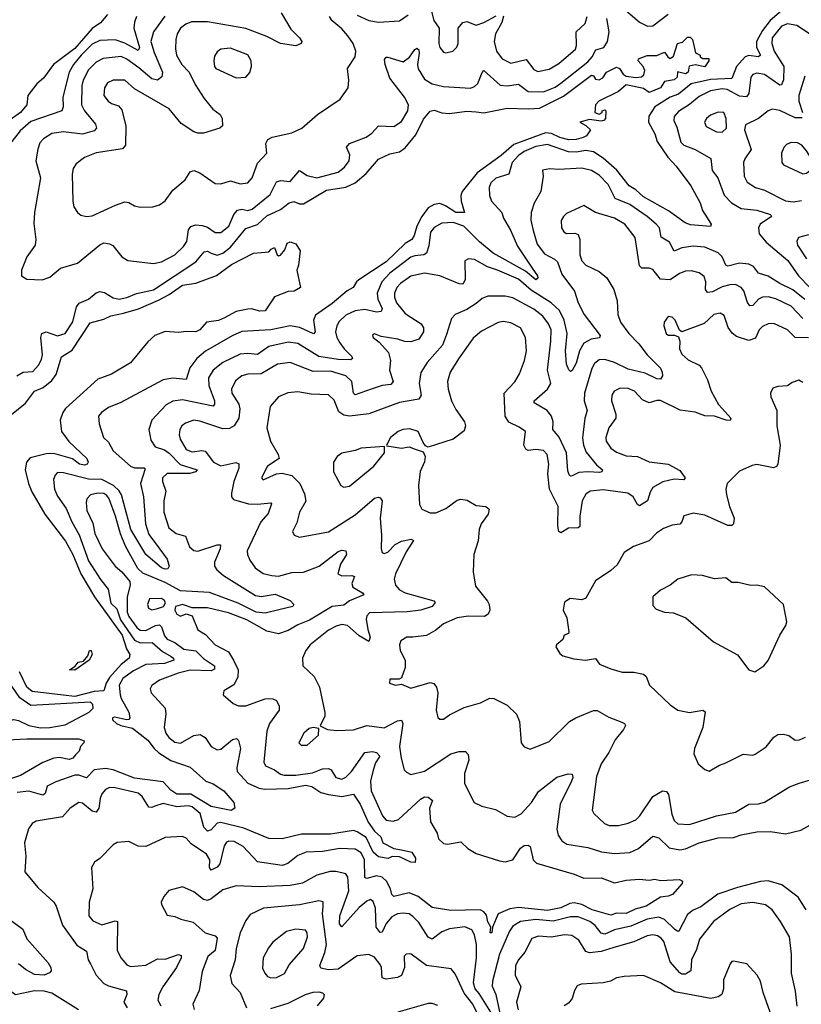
# Model space of a CAD drawing. Extents: x 1678431 to 1860718, y 384618 to 522882.
# Tile 326 of 473: x 1762247 to 1766317, y 506864 to 511989. Entities that reach past the tile are written whole.
import ezdxf

# ---------------------------------------------------------------- set-up
doc = ezdxf.new("R2010")
doc.units = 0

msp = doc.modelspace()

# ---------------------------------------------------------------- linework, layer by layer
at = {"layer": '0CON10XD'}
for points in [[(1765314.9, 512114.9), (1765475, 511976.4), (1765516.7, 511955), (1765545, 511956.5), (1765625, 512017.5)], [(1762705, 512016.1), (1762667.6, 511972.4), (1762625, 511942.8), (1762535, 511839.4), (1762424.2, 511755.8), (1762370.6, 511685), (1762337.1, 511655), (1762290, 511595), (1762284.5, 511545), (1762252.2, 511505), (1762185, 511459.1)], [(1763609.2, 512025), (1763660.1, 511940.1), (1763704.2, 511895), (1763715.8, 511875), (1763713.3, 511865), (1763685, 511853.1), (1763605, 511864.6), (1763535, 511900.8), (1763425, 511943.2), (1763225, 511977.4), (1763142.8, 511977.2), (1763112.2, 511965), (1763085, 511944.5), (1763068.2, 511915), (1763061.3, 511885), (1763057.9, 511837.9), (1763063.1, 511805), (1763091.5, 511755), (1763129.6, 511715), (1763161, 511651), (1763208.5, 511578.5), (1763253.5, 511523.5), (1763291.4, 511495), (1763301.9, 511475), (1763302.7, 511437.3), (1763290, 511425), (1763205, 511398.5), (1763175, 511397.8), (1763155, 511405.6), (1763089.1, 511449.1), (1763025.5, 511525), (1762845, 511629.1), (1762795, 511674.6), (1762735, 511674.5), (1762705, 511660.6), (1762688.2, 511635), (1762686.4, 511595), (1762708.1, 511565), (1762725, 511552.9), (1762761.2, 511541.2), (1762779.4, 511519.4), (1762800.4, 511435), (1762798.9, 511335), (1762782.7, 511317.3), (1762645, 511295.4), (1762585, 511271.2), (1762540.9, 511239.1), (1762526.7, 511215), (1762521.2, 511185), (1762523.8, 511043.8), (1762528.9, 511015), (1762548.6, 510985), (1762565, 510971.9), (1762594.6, 510964.6), (1762625, 510968.8), (1762746.8, 511023.2), (1762795, 511040), (1762815, 511038.1), (1762845, 511020), (1762875, 511013.5), (1762940, 511015), (1762975, 511024.4), (1763005, 511045.7), (1763045, 511100.8), (1763108.8, 511155), (1763135, 511196.7), (1763155, 511203.3), (1763185, 511191.2), (1763265.8, 511135.8), (1763294.1, 511134.1), (1763345, 511150.4), (1763395, 511134.6), (1763435, 511140), (1763458.5, 511165), (1763485, 511242), (1763534, 511295), (1763529.2, 511345), (1763540, 511365), (1763562, 511378), (1763665, 511400), (1763715.9, 511424.1), (1763798.6, 511495), (1763916, 511575), (1763958, 511635), (1763960.8, 511675), (1763954.4, 511735), (1763994.4, 511795), (1763998.2, 511825), (1763984.1, 511865), (1763956.8, 511905), (1763925, 511941.2), (1763873.5, 511985), (1763861.4, 512005)], [(1766215, 512034.8), (1766156.1, 511985), (1766115, 511932.4), (1766084.2, 511875), (1766084.9, 511844.9), (1766105.1, 511805.1), (1766095.2, 511794.8), (1766045, 511803.2), (1766024.8, 511795), (1765979.5, 511745), (1765955, 511683.6), (1765845, 511677.9), (1765744.1, 511655.9), (1765678.2, 511601.8), (1765635, 511586.2), (1765555.3, 511535), (1765523.6, 511486.4), (1765521.6, 511455), (1765555.2, 511395.2), (1765566.5, 511355), (1765622.9, 511272.9), (1765666.6, 511226.6), (1765742.9, 511125), (1765790.8, 511035), (1765802.9, 510995), (1765848.8, 510925), (1765845, 510912), (1765740.5, 510920.5), (1765712, 510932), (1765625.7, 510994.3), (1765495, 511066.2), (1765455, 511103.5), (1765421.1, 511125), (1765356.3, 511205), (1765285, 511267.5), (1765235, 511301.8), (1765195, 511308.7), (1765145, 511299.7), (1765105, 511300.6), (1764995, 511338.9), (1764935, 511329.2), (1764875, 511302.2), (1764845, 511281.6), (1764812, 511245), (1764795.2, 511184.8), (1764726.8, 511163.2), (1764700.5, 511139.5), (1764692.8, 511115), (1764694.1, 511074.1), (1764704.6, 511045), (1764758, 510985), (1764767.5, 510955), (1764803.9, 510893.9), (1764839.5, 510809.5), (1764916.8, 510695), (1764942.9, 510655), (1764945, 510643.3), (1764935, 510635.6), (1764880.6, 510680.6), (1764713.5, 510773.5), (1764641.9, 510831.9), (1764559.7, 510915), (1764505, 510934), (1764445, 510929.2), (1764405, 510907.3), (1764386.5, 510883.5), (1764377.8, 510812.2), (1764366.5, 510773.5), (1764352, 510765), (1764305, 510760.6), (1764285, 510752.6), (1764175, 510670.2), (1764132.9, 510625), (1764108.3, 510565), (1764113, 510535), (1764134.7, 510485), (1764129.3, 510470.7), (1764105, 510466.4), (1764045, 510479.8), (1763995, 510473.7), (1763945, 510451.3), (1763911.4, 510418.6), (1763898.2, 510395), (1763891.8, 510365), (1763899.1, 510335), (1763915, 510307.3), (1763936.6, 510275), (1763977.1, 510235), (1763980, 510225), (1763971.3, 510218.7), (1763905, 510220.9), (1763805, 510236.3), (1763695, 510303.2), (1763645, 510311.2), (1763545, 510288.2), (1763485, 510245.9), (1763435, 510251.4), (1763395, 510247.1), (1763305, 510204.7), (1763254.6, 510165), (1763231.4, 510125), (1763232.4, 510085), (1763261.6, 510005), (1763262.2, 509987.8), (1763255, 509977.8), (1763095, 510010), (1763045, 510002.9), (1763010, 509985), (1762935.5, 509905), (1762920, 509855), (1762929.5, 509799.5), (1762952.5, 509765), (1763000.9, 509749.1), (1763025, 509732.5), (1763083.2, 509673.2), (1763172, 509645), (1763162.5, 509635), (1763133.8, 509626.2), (1763015, 509626.3), (1762991.2, 509605), (1762990.4, 509585), (1763008.2, 509535), (1762998.2, 509485), (1762998.7, 509425), (1763024.7, 509344.7), (1763062.5, 509315), (1763110, 509300), (1763132.2, 509245), (1763155, 509226.7), (1763175, 509222.7), (1763275, 509256.2), (1763292.5, 509255), (1763290.5, 509235), (1763262, 509165), (1763262.3, 509145), (1763273.8, 509125), (1763309.1, 509095), (1763475, 508992), (1763505, 508985.7), (1763578.1, 508998.1), (1763656.2, 508965), (1763674.2, 508945), (1763669.2, 508935), (1763597.2, 508917.2), (1763525, 508900.2), (1763479.4, 508905), (1763385, 508951), (1763235, 509007.3), (1763085, 509016.2), (1763005, 509059), (1762888, 509108), (1762861.9, 509131.9), (1762798.1, 509248.1), (1762771.9, 509311.9), (1762746.5, 509405), (1762713.3, 509495), (1762701.8, 509511.8), (1762685, 509521.8), (1762655, 509525.2), (1762615.7, 509515), (1762596.9, 509495), (1762593.1, 509475), (1762596.9, 509435), (1762628.7, 509368.7), (1762639, 509315), (1762677.5, 509235), (1762745, 509144.5), (1762780, 509115), (1762821.5, 509065), (1762822.3, 509045), (1762806.9, 508985), (1762806.4, 508905), (1762815, 508882.1), (1762857.8, 508825), (1762875, 508811.9), (1762905, 508809.7), (1762955, 508835.2), (1762975, 508838.8), (1762985, 508828.8), (1763001.8, 508781.8), (1763015, 508764.2), (1763055, 508747.2), (1763102.4, 508712.4), (1763165, 508703), (1763204.6, 508664.6), (1763261.8, 508625), (1763261.2, 508608.8), (1763245, 508600), (1763135, 508603.1), (1763072.7, 508587.3), (1762975, 508551.1), (1762935, 508523.3), (1762926.2, 508505), (1762932, 508485), (1763004.6, 508404.6), (1763008.4, 508375), (1762999.1, 508305), (1763008.4, 508275), (1763023.2, 508253.2), (1763055, 508228.2), (1763085, 508222.7), (1763155, 508263.8), (1763187.6, 508267.6), (1763213.4, 508253.4), (1763245, 508205.7), (1763275, 508188.9), (1763295, 508192.5), (1763355, 508242.2), (1763377.2, 508247.2), (1763386.5, 508236.5), (1763397.3, 508195), (1763377.5, 508095), (1763380, 508075), (1763435.3, 508015.3), (1763495, 507988.2), (1763523.7, 507983.7), (1763645, 507987.1), (1763735, 508003.6), (1763767.9, 507997.9), (1763815, 507967.1), (1763855, 507955.4), (1763925, 507946.1), (1763985, 507957.8), (1764019.8, 507905), (1764062.2, 507812.2), (1764095.7, 507765.7), (1764127.5, 507735), (1764138.8, 507705), (1764195, 507674), (1764235, 507668.1)], [(1764005, 512012.9), (1764065, 511985.4), (1764115, 511975.4), (1764225, 511983.8), (1764270.8, 512015)], [(1764388.6, 512045), (1764403.2, 511985), (1764431.2, 511945), (1764429.1, 511865), (1764435, 511843.8), (1764455, 511819.2), (1764465.9, 511815.9), (1764502.5, 511825), (1764524.4, 511845.6), (1764530.6, 511865), (1764530, 511945), (1764555, 511974.5), (1764575, 511979.5), (1764625, 511960.8), (1764665, 511973.6), (1764728.7, 512008.7)], [(1762856.1, 512005), (1762844.4, 511975.6), (1762841.9, 511945), (1762871.5, 511845), (1762865, 511827.8), (1762795, 511867.4), (1762745, 511883.5), (1762665, 511881.4), (1762625, 511862.2), (1762567.2, 511805), (1762527.6, 511755), (1762504.8, 511715.2), (1762472.8, 511585), (1762473.2, 511535), (1762466.5, 511515), (1762305, 511458.4), (1762249.2, 511410.8), (1762195, 511339.4)], [(1763003.3, 512006.7), (1762943.6, 511926.4), (1762930.2, 511875), (1762947.4, 511817.4), (1762990.2, 511715), (1762988.3, 511691.7), (1762965, 511674.8), (1762935, 511680.4), (1762868, 511738), (1762805, 511783.2), (1762775, 511797.7), (1762682.2, 511787.8), (1762645, 511767.2), (1762605, 511727.7), (1762578.4, 511675), (1762570.2, 511645), (1762569.2, 511545), (1762584.2, 511514.2), (1762641.5, 511445), (1762647.9, 511425), (1762635, 511410.4), (1762575, 511393.8), (1762475, 511405.3), (1762415, 511396.6), (1762371.7, 511368.3), (1762352.6, 511347.4), (1762341.2, 511315), (1762332.3, 511255), (1762356.2, 511165), (1762324.4, 510985), (1762321.8, 510928.2), (1762330.6, 510845), (1762327.5, 510815), (1762284.6, 510755.4), (1762256, 510685), (1762256.4, 510656.4), (1762285, 510638.8), (1762365, 510634), (1762405, 510648), (1762460, 510695), (1762548.7, 510721.3), (1762665, 510816.9), (1762685, 510826.9), (1762715, 510822.9), (1762733.1, 510813.1), (1762779.2, 510755), (1762810, 510735), (1762945, 510720), (1762985, 510728.5), (1763055, 510765.4), (1763100.8, 510809.1), (1763118.2, 510835), (1763126.9, 510895), (1763138.3, 510911.7), (1763165, 510920.3), (1763198, 510918), (1763225, 510908.2), (1763265, 510881.8), (1763295, 510880.9), (1763336.1, 510915), (1763362.6, 510975), (1763382.2, 510997.8), (1763405, 511002.1), (1763435, 510995.9), (1763457.6, 511002.4), (1763551, 511079), (1763585, 511144.6), (1763605, 511151.3), (1763655, 511146.9), (1763705, 511203.6), (1763745, 511177.5), (1763795, 511165.4), (1763905.5, 511195), (1763939.3, 511220.7), (1763962.3, 511255), (1763966.2, 511285), (1763950, 511325), (1763964.2, 511345), (1764052.4, 511377.6), (1764081.4, 511398.6), (1764115, 511435.6), (1764195, 511432.9), (1764235, 511458.5), (1764269.1, 511515), (1764272.5, 511545), (1764251.8, 511585), (1764175.3, 511685), (1764150.4, 511755), (1764147.5, 511782.5), (1764155, 511793.3), (1764165, 511794), (1764245, 511769.6), (1764276.6, 511793.4), (1764305, 511834.4), (1764315, 511840), (1764325, 511832), (1764328.1, 511815), (1764319.3, 511755), (1764323.2, 511733.2), (1764355, 511679.3), (1764395, 511654.8), (1764455, 511640.9), (1764595, 511633.1), (1764615, 511640.9), (1764632.7, 511657.3), (1764655, 511714), (1764665, 511724.2), (1764748.8, 511648.8), (1764785, 511643.9), (1764845, 511652.5), (1764895, 511615.8), (1764975, 511613.1), (1765035, 511638.5), (1765065, 511658.6), (1765205, 511769), (1765228, 511795), (1765248.1, 511831.9), (1765288.5, 511845), (1765308.9, 511875), (1765317, 511925), (1765305.6, 511995)], [(1764767.5, 512007.5), (1764757.4, 511975), (1764725.2, 511915), (1764717.5, 511875), (1764731.1, 511825), (1764759.4, 511785), (1764805, 511763.2), (1764885, 511781.8), (1764925, 511730), (1764945, 511719.6), (1765005, 511730.7), (1765055, 511760.9), (1765141.5, 511835), (1765146.6, 511855), (1765145.4, 511925), (1765191.2, 511968.8), (1765203.1, 512005)], [(1766375, 511904.7), (1766295, 511959.5), (1766245, 511968.1), (1766214.7, 511955), (1766166.4, 511895), (1766163.8, 511865), (1766175.8, 511825), (1766226.5, 511745), (1766224.3, 511675.7), (1766215, 511650), (1766205, 511648.5), (1766125, 511703.8), (1766085, 511711.2), (1766065, 511703.1), (1766055, 511690), (1766044.3, 511605), (1766032, 511588), (1765995, 511590.4), (1765931.8, 511625), (1765905, 511629.6), (1765845, 511618.6), (1765785, 511589.5), (1765735, 511546.8), (1765678.8, 511511.2), (1765656.2, 511485), (1765653.8, 511465), (1765669.7, 511429.7), (1765690.8, 511350.9), (1765705.7, 511335), (1765765, 511312.6), (1765847.1, 511267.1), (1765853.6, 511203.6), (1765882, 511165), (1765915, 511075.6), (1765953.6, 511035), (1766005, 511005.9), (1766085, 510998.2), (1766156.7, 510975), (1766161.4, 510965), (1766102.9, 510925), (1766094.2, 510905), (1766098.6, 510875), (1766135, 510831.4), (1766247.8, 510735), (1766303.6, 510655), (1766361.5, 510595)], [(1762233.2, 510135), (1762265, 510154.7), (1762315, 510158.2), (1762345, 510191.1), (1762360.4, 510219.6), (1762366.5, 510245), (1762357.1, 510335), (1762362.3, 510355), (1762385, 510364.6), (1762445, 510342.5), (1762485, 510354.7), (1762523.8, 510416.2), (1762542.4, 510495), (1762556.3, 510513.7), (1762605, 510534.7), (1762645, 510567.1), (1762665, 510574.5), (1762689.5, 510569.5), (1762735, 510540.3), (1762765, 510534.3), (1762805, 510542.9), (1762855, 510564.2), (1762945, 510583.5), (1763165, 510728.2), (1763208.7, 510781.3), (1763225, 510783.5), (1763244.5, 510774.5), (1763275, 510762.5), (1763305, 510772.9), (1763345, 510805.7), (1763425, 510902.4), (1763485, 510922.1), (1763535, 510968.7), (1763605, 511001.3), (1763650.6, 511035), (1763675, 511041.8), (1763705, 511030.3), (1763725, 511030), (1763845, 511102.1), (1763945, 511117.1), (1763995, 511140.5), (1764051.9, 511188.1), (1764115, 511262.5), (1764175, 511291.3), (1764225, 511301.6), (1764255, 511321.2), (1764311, 511389), (1764349.5, 511470.5), (1764385, 511512.9), (1764405, 511517.3), (1764445, 511504), (1764485, 511500.3), (1764575, 511512), (1764625, 511508.9), (1764665, 511503.5), (1764785, 511528.6), (1764895, 511524.2), (1764955, 511528.9), (1765079.7, 511590.3), (1765225, 511700.8), (1765235, 511697.5), (1765245, 511679.2), (1765265, 511675.7), (1765284.4, 511685.6), (1765303.8, 511715), (1765355, 511742.7), (1765371.1, 511735), (1765389.5, 511705), (1765405, 511694.6), (1765455, 511688.4), (1765485, 511692.1), (1765497.8, 511702.2), (1765502.5, 511725), (1765494, 511745), (1765467.5, 511775), (1765470, 511785), (1765515, 511803.3), (1765565, 511803.3), (1765605, 511820), (1765622.5, 511795), (1765635, 511787.5), (1765651.7, 511798.3), (1765673.3, 511865), (1765698.3, 511871.7), (1765725, 511898.8), (1765738.8, 511898.8), (1765750, 511885), (1765767, 511817), (1765790, 511805), (1765790, 511795), (1765805, 511787.5), (1765836.1, 511786.1), (1765836.2, 511775), (1765815, 511744.3), (1765765, 511753.3), (1765733.3, 511746.7), (1765728, 511715), (1765715, 511707.5), (1765672.5, 511717.5), (1765670.2, 511689.8)], [(1763375, 511685.6), (1763425, 511690), (1763446.4, 511713.6), (1763454.4, 511745), (1763451.9, 511775), (1763436, 511806), (1763345, 511840.5), (1763294.5, 511835.5), (1763275, 511822.5), (1763261.1, 511798.9), (1763257.7, 511775), (1763261.1, 511745), (1763269.2, 511735), (1763375, 511685.6)], [(1765670.2, 511689.8), (1765655, 511675.6), (1765605, 511667.1), (1765584, 511635), (1765525, 511610), (1765495, 511630), (1765405, 511649.1), (1765365, 511615.4), (1765263.8, 511565), (1765246.2, 511545), (1765242.5, 511505), (1765265, 511497.5), (1765280, 511505), (1765280, 511515), (1765295, 511520), (1765300, 511515), (1765298, 511475), (1765290, 511465), (1765275, 511460.6), (1765215, 511470), (1765164.1, 511455.9), (1765195, 511438.8), (1765220, 511415), (1765198.6, 511385), (1765182, 511375), (1765144.7, 511364.7), (1765107.1, 511362.9), (1765060.6, 511375), (1765016.1, 511396.1), (1764985, 511399.4), (1764820.3, 511339.7), (1764755, 511282.8), (1764628.8, 511191.2), (1764552.1, 511095), (1764543.7, 511073.7), (1764545.4, 511045), (1764563.8, 510985), (1764518.1, 510985), (1764465, 511020.3), (1764435, 511032.2), (1764405, 511027.5), (1764375, 511008.8), (1764340.6, 510965), (1764315.5, 510915), (1764302.2, 510865), (1764288.7, 510845), (1764255, 510823.3), (1764155, 510727.8), (1764013.5, 510635), (1764000.9, 510625), (1763984, 510595), (1763952.1, 510577.9), (1763875, 510511.2), (1763788.4, 510451.6), (1763778.1, 510425), (1763785.4, 510365), (1763777.1, 510352.9), (1763706, 510386), (1763655, 510396.2), (1763554.8, 510374.8), (1763405, 510366.7), (1763353.6, 510343.6), (1763215, 510262.8), (1763170.3, 510225), (1763133.1, 510176.9), (1763115, 510116), (1763045, 510123.2), (1762995, 510114.5), (1762773.8, 509996.2), (1762710.3, 509969.7), (1762673.8, 509945), (1762658, 509925), (1762660.8, 509885), (1762684.4, 509815), (1762709.2, 509789.2), (1762735, 509744.5), (1762825, 509664.7), (1762845, 509656.8), (1762895, 509655.7), (1762900.7, 509650.7), (1762875.8, 509575), (1762892.5, 509505), (1762901.7, 509365), (1762919.5, 509309.5), (1762958.7, 509258.7), (1763015, 509180.8), (1763025.6, 509145), (1763019.4, 509130.6), (1763005, 509128.1), (1762985, 509135.6), (1762905, 509205.4), (1762825.5, 509335), (1762776.7, 509515), (1762765, 509536), (1762735.6, 509565), (1762675.6, 509595), (1762605, 509597.3), (1762475, 509629.4), (1762445, 509631.4), (1762431.5, 509618.5), (1762422.7, 509595), (1762428.2, 509545), (1762445, 509509.4), (1762490, 509445), (1762519.2, 509375), (1762556.9, 509306.9), (1762605, 509172.1), (1762668.4, 509075), (1762708.8, 509025), (1762722.1, 508952.1), (1762752.4, 508922.4), (1762772.6, 508865), (1762845, 508759.4), (1762875, 508745.8), (1762936.4, 508746.4), (1762990.5, 508700.5), (1763036.2, 508675), (1763048.5, 508665), (1763050.5, 508655), (1763001.5, 508638.5), (1762905, 508633.1), (1762840.8, 508599.2), (1762785, 508560.4), (1762765.3, 508525), (1762770, 508475), (1762775.7, 508455), (1762815.9, 508385), (1762820.6, 508355), (1762815, 508346), (1762805, 508344), (1762741.7, 508358.3), (1762730, 508355), (1762731.2, 508345), (1762752, 508325), (1762773.3, 508315), (1762835, 508301.4), (1762915, 508238.5), (1762947.2, 508195), (1762972.5, 508172.5), (1763035, 508132.7), (1763085, 508114.7), (1763135, 508098.5), (1763216.2, 508025), (1763255, 508011.5), (1763310, 507975), (1763362.5, 507915), (1763367.5, 507885), (1763348.3, 507871.7), (1763245, 507893.3), (1763137.9, 507957.9), (1763065, 507957.5), (1763035, 507977.9), (1762995, 508021.4), (1762845, 508041.4), (1762735, 508084.5), (1762695, 508091), (1762635.5, 508084.5), (1762595, 508043.1), (1762555, 508056.4), (1762535, 508056.1), (1762435, 508021.1), (1762391.3, 507998.7), (1762379.5, 507960.5), (1762368.4, 507951.6), (1762295, 507973.6), (1762233.8, 507966.2)], [(1766336.4, 511695), (1766304.7, 511595), (1766304.8, 511565), (1766323.3, 511505)], [(1765905, 511403.6), (1765927.5, 511425), (1765926, 511475), (1765913.8, 511505), (1765885, 511507.9), (1765845, 511492.5), (1765822.9, 511475), (1765813.5, 511455), (1765822.2, 511432.2), (1765875, 511405.5), (1765905, 511403.6)], [(1766322.2, 511477.8), (1766285, 511477.8), (1766205, 511516), (1766166.9, 511523.1), (1766145, 511514.5), (1766095, 511473.9), (1766027.6, 511442.4), (1766021.8, 511415), (1766057.1, 511312.9), (1766023.6, 511265), (1766017.1, 511245), (1766020.4, 511175), (1766035, 511143.5), (1766078.6, 511115), (1766125, 511101.1), (1766235, 511046.8), (1766275, 511040.5), (1766318.1, 511048.1)], [(1766325, 511186), (1766345, 511190), (1766387.5, 511225), (1766382.5, 511245), (1766345, 511306), (1766320.8, 511335), (1766298.3, 511348.3), (1766265, 511349.4), (1766241.1, 511338.9), (1766225.6, 511324.4), (1766214.2, 511295), (1766215.8, 511245), (1766225, 511234.3), (1766325, 511186)], [(1766335, 510532.7), (1766273.6, 510583.6), (1766206.4, 510615), (1766145, 510654), (1766095, 510670.4), (1766069.2, 510705), (1766045, 510715.7), (1765995, 510721.8), (1765935, 510705.4), (1765925, 510711.9), (1765905.3, 510755), (1765885, 510774.6), (1765815, 510805.3), (1765755, 510810.6), (1765695, 510802.2), (1765655, 510784.4), (1765631.3, 510831.3), (1765587.7, 510857.7), (1765578.2, 510905), (1765562.5, 510925), (1765515.5, 510965), (1765425, 511026.8), (1765348, 511058), (1765311.2, 511131.2), (1765265, 511180.3), (1765225, 511203.6), (1765175, 511215.3), (1765055, 511208.8), (1765007.5, 511212.5), (1764970, 511205), (1764974, 511174), (1764961.8, 511095), (1764926.6, 511033.4), (1764910.5, 510985), (1764909.7, 510945), (1764920.9, 510890.9), (1764941.2, 510821.2), (1764980.3, 510770.3), (1765032.9, 510742.9), (1765047.7, 510727.7), (1765070.3, 510665), (1765136.6, 510576.6), (1765155, 510515.6), (1765186.2, 510455), (1765270, 510345), (1765266.7, 510333.3), (1765223.9, 510326.1), (1765184.5, 510305.5), (1765161.6, 510265), (1765145, 510200.8), (1765125, 510162.5), (1765115, 510158), (1765106.5, 510166.5), (1765095, 510196.7), (1765089.6, 510265), (1765097.4, 510355), (1765082.7, 510425), (1765057.8, 510475), (1765014.7, 510515), (1764911, 510581), (1764845, 510637.9), (1764735.6, 510685), (1764683.3, 510703.3), (1764615, 510740), (1764585, 510744.2), (1764565.8, 510734.2), (1764567.5, 510635), (1764555, 510613.1), (1764535, 510613.5), (1764435, 510656.5), (1764355, 510669.7), (1764285, 510653.5), (1764230, 510615), (1764212, 510595), (1764199.7, 510565), (1764198.8, 510545), (1764209.5, 510515), (1764255, 510459.5), (1764338.5, 510405), (1764350.7, 510385), (1764350.4, 510365), (1764325, 510326.7), (1764285, 510312.7), (1764253.7, 510313.7), (1764216.2, 510326.2), (1764130, 510340), (1764095, 510353.3), (1764085, 510347.5), (1764087.5, 510335), (1764119.7, 510309.7), (1764167.2, 510257.2), (1764178.5, 510215), (1764173.6, 510165), (1764192.3, 510105), (1764179.2, 510090.8), (1764135, 510084.3), (1764082.7, 510067.3), (1763995, 510036.7), (1763984.8, 510044.8), (1763976.2, 510106.2), (1763945, 510135.8), (1763865, 510158.9), (1763775, 510157.6), (1763655, 510204.7), (1763589.2, 510195), (1763505, 510145.3), (1763435, 510143.2), (1763405, 510134.6), (1763370.6, 510109.4), (1763350.4, 510065), (1763351.8, 510045), (1763387.9, 509987.9), (1763394, 509964), (1763389.3, 509915), (1763365, 509874.5), (1763339.2, 509860.8), (1763305, 509860), (1763185, 509900), (1763155, 509903.9), (1763110.7, 509889.3), (1763092.2, 509875), (1763080.8, 509855), (1763077.6, 509827.6), (1763082.5, 509805), (1763115, 509751.2), (1763145, 509739.4), (1763195, 509746.3), (1763212.9, 509742.9), (1763255.9, 509685.9), (1763295, 509667.4), (1763373.5, 509683.5), (1763387.7, 509677.7), (1763388.4, 509655), (1763362.7, 509585), (1763350.6, 509525), (1763350.8, 509505), (1763361.1, 509491.1), (1763439.2, 509469.1), (1763485, 509467), (1763554.3, 509474.3), (1763559.3, 509469.3), (1763541, 509419), (1763502.5, 509375), (1763432.7, 509225), (1763433.6, 509205), (1763445.3, 509175.3), (1763474.3, 509135), (1763515, 509106.4), (1763560, 509095), (1763595, 509092.9), (1763665, 509111.8), (1763725, 509113.2), (1763807.5, 509145), (1763905, 509220), (1763925, 509227.3), (1763945, 509224.2), (1763949.6, 509205), (1763917.5, 509155), (1763904.2, 509105), (1763924.6, 509094.6), (1763976.4, 509096.4), (1763990.5, 509090.5), (1763977.8, 509055), (1763981.4, 509035), (1764032, 509005), (1764038.8, 508995), (1763965.6, 508964.4), (1763935, 508941.5), (1763875, 508934.7), (1763756.2, 508863.8), (1763695, 508839.3), (1763645, 508810), (1763595, 508792.9), (1763535, 508806.6), (1763430, 508865), (1763335, 508900.8), (1763225, 508927.8), (1763145, 508926.9), (1763095, 508944.4), (1763058.8, 508935), (1763056, 508915), (1763066.2, 508895), (1763085, 508884.2), (1763115, 508896.2), (1763145, 508886.2), (1763175, 508813.3), (1763215, 508788.6), (1763264.8, 508734.8), (1763335, 508699.2), (1763361.6, 508655), (1763384.2, 508605), (1763383.2, 508566.8), (1763362.6, 508527.4), (1763310, 508495), (1763307.5, 508475), (1763358.7, 508428.7), (1763386.8, 508416.8), (1763425, 508417.3), (1763525, 508453.8), (1763545.4, 508455.4), (1763565, 508454.3), (1763584, 508445), (1763598.9, 508415), (1763598.5, 508395), (1763548.2, 508325), (1763534.5, 508285), (1763518.5, 508125), (1763527.8, 508105), (1763575, 508083.8), (1763605, 508061.4), (1763625, 508057), (1763685, 508056.9), (1763771.7, 508068.3), (1763825, 508089.1), (1763855, 508091.5), (1763868.9, 508085), (1763894.3, 508044.3), (1763925, 508035.4), (1763945, 508046.1), (1763975, 508076), (1764045, 508173.8), (1764085, 508179.2), (1764105, 508174.4), (1764121.9, 508155), (1764100.1, 508119.9), (1764088.2, 508081.8), (1764074.7, 508025), (1764077.2, 507975), (1764135.9, 507845), (1764155, 507822.6), (1764192.5, 507817.5), (1764220, 507825), (1764335, 507931.8), (1764355, 507943.6), (1764375, 507941.5), (1764397.7, 507925), (1764380.9, 507885), (1764385.8, 507814.2), (1764420.6, 507755), (1764427.5, 507725), (1764455, 507700.6), (1764475, 507697.5), (1764545, 507709.2), (1764580.8, 507675), (1764625, 507648.9), (1764745, 507610), (1764775, 507606.2), (1764815, 507615.6), (1764855, 507675.8), (1764875, 507690.8), (1764895, 507692.5), (1764905.6, 507685), (1764921.9, 507615), (1764938, 507598), (1765135, 507540.7), (1765185, 507520.8), (1765275, 507521.2), (1765345, 507496.4), (1765405, 507510.5), (1765475, 507515.3), (1765525, 507510.4), (1765555, 507515.5), (1765585, 507507.9), (1765683.7, 507513.7), (1765699.2, 507505), (1765697.9, 507492.1), (1765646.7, 507435), (1765625, 507425.8), (1765585, 507421.4), (1765510, 507375), (1765451.8, 507358.2), (1765405.8, 507335.8), (1765355, 507338.7), (1765325, 507327.1), (1765229.1, 507355), (1765175, 507382.8), (1765135, 507391.2), (1765112.1, 507387.9), (1765065, 507365.2), (1764995, 507352.7), (1764845, 507367.1), (1764799, 507361), (1764738.5, 507335), (1764710, 507265), (1764706.2, 507235), (1764697.5, 507235), (1764701.4, 507265), (1764685, 507293.1), (1764677.5, 507327.5), (1764664, 507345), (1764645, 507355.5), (1764491.9, 507351.9), (1764395, 507366.9), (1764321.5, 507425), (1764275, 507443.5), (1764195, 507425.4), (1764185.3, 507435.3), (1764178.7, 507465), (1764156.7, 507505), (1764135, 507524.7), (1764105, 507533.1), (1764055, 507518.4), (1764045, 507524.4), (1764043, 507615), (1764025, 507651.8), (1763995, 507671.4), (1763915, 507674.3), (1763825, 507659.8), (1763740, 507655), (1763695, 507638.8), (1763643.3, 507596.7), (1763615, 507586.8), (1763485.3, 507605.3), (1763410.5, 507685), (1763365, 507710.7), (1763336.4, 507713.6), (1763325, 507708.1), (1763312.1, 507687.9), (1763290.2, 507595), (1763275, 507578.1), (1763245, 507562.7), (1763236, 507576), (1763237.5, 507615), (1763219.6, 507645), (1763139.5, 507699.5), (1763115, 507729.2), (1763095, 507737.1), (1763005, 507732.5), (1762905, 507685.5), (1762865, 507686.7), (1762815, 507710.5), (1762755, 507705.5), (1762735, 507694.4), (1762665, 507622.5), (1762636.8, 507603.2), (1762621.9, 507575), (1762629.1, 507465), (1762608.8, 507395), (1762607.8, 507325), (1762627.8, 507297.8), (1762675, 507277.5), (1762745, 507297.5), (1762757.1, 507295), (1762754.5, 507145), (1762773.5, 507105), (1762805, 507068.5)], [(1766325, 510433.2), (1766265, 510496.9), (1766185, 510536.2), (1766145, 510546.4), (1766115, 510545.3), (1766095, 510534.6), (1766065, 510502.1), (1766048.9, 510498.9), (1766036.5, 510516.5), (1766017.7, 510577.7), (1766004.4, 510594.4), (1765975, 510609.7), (1765945, 510609.5), (1765905, 510597.8), (1765855, 510571.9), (1765829.5, 510569.5), (1765818.6, 510585), (1765820.6, 510625), (1765811.7, 510651.7), (1765785, 510670.8), (1765745, 510682.5), (1765715, 510679.3), (1765682.7, 510667.3), (1765634.7, 510635.3), (1765585, 510637.9), (1765545, 510688.1), (1765525, 510696.4), (1765487.5, 510695), (1765475, 510707.5), (1765453.1, 510855), (1765398.8, 510925), (1765345.2, 510955.2), (1765245.7, 510985.7), (1765185, 511022.5), (1765095, 510979.4), (1765078.6, 510965), (1765066.8, 510943.2), (1765069.4, 510905), (1765081.4, 510885), (1765095, 510876.7), (1765138.2, 510878.2), (1765155, 510871.4), (1765163.8, 510845), (1765164.1, 510765), (1765175, 510734.4), (1765195, 510711.5), (1765265, 510677.5), (1765305.3, 510645.3)], [(1766355, 510869.7), (1766302.9, 510855), (1766293.6, 510836.4), (1766297.5, 510815), (1766344, 510745)], [(1762205, 509934.2), (1762276.9, 509993.1), (1762325, 510055.3), (1762369.2, 510075), (1762415, 510110.6), (1762437.7, 510142.3), (1762465.6, 510234.4), (1762521.1, 510268.9), (1762615, 510411.5), (1762685, 510430), (1762722.8, 510447.2), (1762788.3, 510461.7), (1762866.7, 510483.3), (1762971, 510529), (1763025, 510557.9), (1763095, 510606.4), (1763165, 510617.7), (1763273, 510657), (1763350.8, 510715), (1763465, 510773.8), (1763545, 510780), (1763557.5, 510795), (1763575, 510802.5), (1763587.5, 510765), (1763595, 510760), (1763605, 510763.3), (1763628.3, 510791.7), (1763640, 510825), (1763655, 510832.5), (1763685, 510822.5), (1763707.5, 510785), (1763699.3, 510710.7), (1763690, 510685), (1763708.8, 510595), (1763676.7, 510575), (1763645, 510574.2), (1763573.4, 510546.6), (1763525.8, 510474.2), (1763497.8, 510472.2), (1763455, 510483.8), (1763435, 510481.5), (1763375, 510469.4), (1763313.3, 510436.7), (1763283.3, 510423.3), (1763220, 510415), (1763186, 510374), (1763165, 510363.3), (1763115, 510365.7), (1763075, 510360), (1763005, 510365.4), (1762951.4, 510345), (1762915, 510312.5), (1762825, 510203.1), (1762726.1, 510143.9), (1762655, 510118.5), (1762486.2, 509965), (1762471.2, 509945), (1762458.7, 509905), (1762465.8, 509845.8), (1762503, 509793), (1762597.8, 509705), (1762604.2, 509685.8), (1762598.8, 509675), (1762585, 509670.5), (1762558, 509675), (1762522.9, 509702.9), (1762425, 509730), (1762385, 509728.7), (1762301.1, 509708.9), (1762282.9, 509685), (1762275.9, 509645), (1762292.8, 509575), (1762311.3, 509531.3), (1762378.5, 509415), (1762485.6, 509274.4), (1762524.1, 509205), (1762565.8, 509105), (1762636.7, 508985), (1762780.5, 508785), (1762803.6, 508713.6), (1762821.2, 508685), (1762816.6, 508665), (1762775, 508632.6), (1762714.6, 508565), (1762697.4, 508535), (1762685, 508494.6), (1762635, 508491.3), (1762535, 508466.4), (1762473.2, 508473.2), (1762311.8, 508491.8), (1762284.9, 508514.9), (1762246.9, 508595)], [(1765305.3, 510645.3), (1765342, 510585), (1765358.9, 510525), (1765362.1, 510455), (1765375.5, 510415), (1765418.9, 510355), (1765471.9, 510301.9), (1765514.5, 510244.5), (1765583.5, 510175), (1765593.6, 510155), (1765595.4, 510134.6), (1765585, 510117.5), (1765565, 510120), (1765505, 510148.9), (1765415, 510169.8), (1765345, 510205.2), (1765295, 510219.4), (1765265, 510218), (1765240.8, 510199.2), (1765227.1, 510172.9), (1765187.8, 510045), (1765186.6, 510005), (1765202.7, 509955), (1765189.4, 509915), (1765177.7, 509812.3), (1765182.5, 509775), (1765197.3, 509737.3), (1765251.2, 509671.2), (1765281.9, 509645), (1765278, 509635), (1765267.2, 509632.8), (1765205, 509635.3), (1765158.1, 509631.9), (1765124.3, 509614.3), (1765115, 509613.1), (1765109.4, 509619.4), (1765101.4, 509641.4), (1765094, 509735), (1765056.1, 509816.1), (1765022.9, 509855), (1765026.1, 509895), (1765015.8, 509925.8), (1764994.8, 509954.8), (1764925.6, 509995), (1764925.6, 510005), (1764995, 510065.5), (1765013.2, 510095), (1764995.3, 510165.3), (1765013.6, 510315), (1765014.2, 510374.2), (1765000.3, 510405), (1764970.7, 510445), (1764925, 510482.6), (1764815, 510541.9), (1764775, 510550.3), (1764685, 510550), (1764655, 510538.2), (1764625, 510510.8), (1764575, 510481.1), (1764515, 510454.4), (1764496.7, 510433.3), (1764470.5, 510349.5), (1764449.1, 510295), (1764370, 510205), (1764337, 510153), (1764326.7, 510095), (1764338.2, 510035), (1764326.4, 510013.6), (1764225, 509995.9), (1764065, 509937.3), (1763965, 509925.3), (1763935, 509931.1), (1763908.5, 509948.5), (1763885, 510008.6), (1763855, 510035.4), (1763765, 510039.2), (1763695, 510052.3), (1763642.9, 510047.1), (1763594.3, 510025), (1763552.5, 509975), (1763534.6, 509865), (1763554, 509795), (1763593.3, 509725), (1763598, 509705), (1763537.5, 509665), (1763506.7, 509605), (1763515, 509593.8), (1763584.5, 509625.5), (1763615, 509628.1), (1763665, 509616.9), (1763705.5, 509575), (1763730.8, 509520.9), (1763737.2, 509482.8), (1763704.2, 509425), (1763690.9, 509369.1), (1763668.8, 509325), (1763676.7, 509305), (1763705, 509295.8), (1763855, 509323.8), (1763995, 509411.5), (1764095, 509498.8), (1764115, 509504.4), (1764125, 509500), (1764134.4, 509485), (1764124.6, 509395), (1764131.8, 509305), (1764130, 509235), (1764135.7, 509215.7), (1764145, 509210), (1764165, 509216.7), (1764203.3, 509256.7), (1764235, 509274.1), (1764285.5, 509285.5), (1764298.3, 509278.3), (1764260.2, 509219.8), (1764204.7, 509105), (1764197.1, 509077.1), (1764204.6, 509045), (1764225, 509021.1), (1764255, 509004.8), (1764404.3, 508964.3), (1764410.8, 508955), (1764395.6, 508935), (1764336.7, 508915), (1764265, 508906.1), (1764069.4, 508900.6), (1764055.6, 508885), (1764051.5, 508868.5), (1764059.5, 508815), (1764072.8, 508775), (1764065, 508751.9), (1764015, 508781.2), (1763955, 508835.3), (1763925, 508840.4), (1763895, 508832.2), (1763855, 508810.8), (1763760.6, 508735), (1763736.9, 508705), (1763720, 508665), (1763721.2, 508625), (1763780.5, 508570.5), (1763808.6, 508515), (1763837, 508383), (1763835.6, 508364.4), (1763812.5, 508312.5), (1763850, 508295), (1763898.6, 508288.6), (1763985, 508292.3), (1764055, 508314.7), (1764145, 508303.1), (1764215, 508339.7), (1764235, 508343.1), (1764242.3, 508325), (1764224.7, 508205), (1764233.1, 508145), (1764250, 508085), (1764261.5, 508071.5), (1764285, 508060), (1764355, 508077.3), (1764493.2, 508166.8), (1764535, 508180), (1764569.2, 508179.2), (1764583.2, 508163.2), (1764586.6, 508135), (1764563.1, 508065), (1764562.8, 508012.8), (1764614.3, 507915), (1764654.7, 507894.7), (1764725, 507877.8), (1764785, 507842.2), (1764825, 507837.5), (1764858.1, 507855), (1764912.9, 507915), (1764949.2, 507970.8), (1765045, 508046.7), (1765103, 508063), (1765125, 508061.2), (1765128.2, 508045), (1765121.5, 508025), (1765061.8, 507905), (1765044.6, 507775.4), (1765051.5, 507745), (1765070, 507715), (1765097.2, 507697.2), (1765205, 507679.2), (1765276.6, 507656.6), (1765345, 507649.2), (1765425, 507654.7), (1765469.4, 507675), (1765545, 507739.5), (1765575, 507730), (1765628.8, 507678.8), (1765685, 507667.5), (1765715, 507672.8), (1765785, 507704.7), (1765885, 507730.3), (1765965, 507731.2), (1766005, 507746.7), (1766085, 507760.8), (1766156.9, 507763.1), (1766235, 507751.3), (1766315, 507770.7), (1766420.5, 507829.5)], [(1766355, 510333.5), (1766285, 510333.9), (1766245, 510373.8), (1766175, 510407.3), (1766145, 510406.4), (1766115, 510392.2), (1766098.5, 510375), (1766079.2, 510330.8), (1766045, 510318.5), (1765980.8, 510340.7), (1765958, 510358), (1765936.5, 510386.5), (1765915, 510448.8), (1765895, 510461.4), (1765862.5, 510455), (1765812, 510408), (1765695, 510363.8), (1765682.3, 510372.3), (1765661.2, 510425), (1765645, 510441.2), (1765625, 510443.3), (1765602.9, 510415), (1765601.9, 510395), (1765614, 510355), (1765625, 510346.2), (1765657.5, 510347.5), (1765678.1, 510338.1), (1765684.4, 510315), (1765683.8, 510275), (1765695, 510247.5), (1765728.5, 510218.5), (1765785, 510190), (1765796.9, 510176.9), (1765829.4, 510115), (1765848.2, 510055), (1765885.5, 509985.5), (1765906, 509965), (1765950.8, 509915), (1765946.7, 509903.3), (1765925.6, 509904.4), (1765865.6, 509925.6), (1765815, 509926.2), (1765765, 509945.8), (1765687.1, 509957.1), (1765585, 510006.1), (1765565, 510007.3), (1765525, 509994.4), (1765490.7, 510010.7), (1765449.4, 510055), (1765415, 510068.8), (1765375, 510070.9), (1765343.3, 510055), (1765331.5, 510035), (1765328.9, 510005), (1765351.5, 509935), (1765352.3, 509915), (1765314.6, 509865), (1765299.1, 509815), (1765301.8, 509795), (1765325, 509758.9), (1765355, 509737.1), (1765405, 509719.1), (1765465, 509714.5), (1765525, 509687.3), (1765624.7, 509674.7), (1765685, 509642.5), (1765712.9, 509605), (1765705.5, 509594.5), (1765655, 509597.7), (1765596.2, 509583.8), (1765545, 509554.5), (1765529.7, 509529.7), (1765515.7, 509484.3), (1765475, 509459.1), (1765465, 509465.6), (1765442.7, 509505), (1765414.2, 509524.2), (1765285, 509542.2), (1765218, 509535), (1765195, 509519.5), (1765175.7, 509484.3), (1765163.4, 509405), (1765165, 509350), (1765155, 509343.8), (1765105, 509342.9), (1765065, 509318.6), (1765055, 509324), (1765048.8, 509355), (1765051.2, 509455), (1765006.3, 509545), (1764997.5, 509625), (1765003.6, 509675), (1764994.5, 509725), (1764975, 509746.5), (1764935, 509752.5), (1764895, 509746.7), (1764882.7, 509752.7), (1764872.7, 509775), (1764880.8, 509845), (1764848.3, 509868.3), (1764795, 509893.3), (1764776.2, 509925), (1764769.6, 510045), (1764825.7, 510104.3), (1764849.3, 510145), (1764876.9, 510215), (1764887.2, 510265), (1764882.1, 510335), (1764855, 510384.4), (1764805, 510411.5), (1764765, 510418.2), (1764738.1, 510411.9), (1764651.5, 510368.5), (1764609.5, 510330.5), (1764535, 510228.1), (1764488.5, 510155), (1764475.4, 510105), (1764479.2, 510065), (1764495.5, 510005), (1764519.1, 509959.1), (1764564.3, 509895), (1764568.1, 509875), (1764561.1, 509848.9), (1764505, 509805.6), (1764375, 509763.3), (1764360.7, 509770.7), (1764347.7, 509787.7), (1764322.5, 509845), (1764278.8, 509858.8), (1764242.5, 509855), (1764217.5, 509845), (1764178.8, 509815), (1764157.5, 509775), (1764160, 509770), (1764235, 509758.8), (1764275.8, 509765.8), (1764306.2, 509753.8), (1764349.2, 509739.2), (1764358.1, 509715), (1764355, 509687.5), (1764333, 509637), (1764323.8, 509565), (1764330, 509465), (1764341.8, 509441.8), (1764385, 509422.7), (1764415, 509421.5), (1764465.6, 509445), (1764525, 509487.5), (1764545, 509493.4), (1764577.3, 509487.3), (1764625, 509460.5), (1764675, 509455.5), (1764691.8, 509441.8), (1764687.7, 509415), (1764650.9, 509365), (1764640, 509335), (1764634.6, 509275.4), (1764612.5, 509205), (1764608.6, 509115), (1764620.2, 509040.2), (1764682.9, 508962.9), (1764692.5, 508945), (1764695.7, 508915), (1764687.5, 508895), (1764667.3, 508882.7), (1764584, 508884), (1764525, 508874.6), (1764455, 508843.8), (1764415, 508810.4), (1764365, 508783.3), (1764294.5, 508774.5), (1764263.3, 508775), (1764232, 508755), (1764225.8, 508735), (1764228.6, 508705), (1764254.3, 508654.3), (1764255, 508617.5), (1764235, 508563.3), (1764223.6, 508556.4), (1764175, 508556.7), (1764172.5, 508535), (1764205, 508524.2), (1764235, 508530), (1764285, 508510), (1764385, 508538.9), (1764403.1, 508533.1), (1764417.3, 508515), (1764425.6, 508485), (1764416.2, 508395), (1764425, 508357.5), (1764435, 508348.8), (1764455, 508348), (1764485, 508370), (1764561.3, 508408.7), (1764646.9, 508433.1), (1764695, 508457.5), (1764716, 508456), (1764785, 508420), (1764834.1, 508374.1), (1764850, 508335), (1764858.8, 508225), (1764874.2, 508204.2), (1764905, 508192.5), (1765005, 508232), (1765110.8, 508335), (1765144.1, 508354.1), (1765235, 508392.5), (1765255, 508393.5), (1765315, 508358.9), (1765382.7, 508332.7), (1765396.7, 508325), (1765401.2, 508315), (1765392, 508295), (1765348.9, 508241.1), (1765315.6, 508175), (1765275.3, 508114.7), (1765251.2, 508048.8), (1765228.9, 507875), (1765237.2, 507857.2), (1765292.9, 507805), (1765317.5, 507795), (1765365, 507794.7), (1765415, 507806.7), (1765455, 507824.1), (1765477.2, 507845), (1765545, 507945.5), (1765595, 507975.7), (1765615, 507971.4), (1765626.5, 507956.5), (1765642.7, 507852.7), (1765655, 507820.8), (1765675, 507802.5), (1765735, 507799.6), (1765875.6, 507845.6), (1765975.3, 507864.7), (1766045, 507905.5), (1766095, 507907.5), (1766125, 507916.7), (1766256.2, 507995), (1766306.7, 508015), (1766365, 508032.5)], [(1766325, 510100), (1766305, 510113.3), (1766269.3, 510100.7), (1766246.4, 510083.6), (1766195, 510080), (1766169.3, 510070.7), (1766156.7, 510045), (1766158.8, 510025), (1766190, 509955), (1766190, 509875), (1766206.5, 509775), (1766195.6, 509675), (1766187.5, 509662.5), (1766173, 509657), (1766085.8, 509674.2), (1766061.1, 509668.9), (1765995, 509639.2), (1765931.4, 509575), (1765924.6, 509545.4), (1765927.7, 509515), (1765942.7, 509455), (1765967.5, 509395), (1765964, 509365), (1765955, 509356), (1765935, 509355.7), (1765815, 509409.1), (1765755, 509420), (1765705, 509406.7), (1765695.8, 509375), (1765685, 509362.9), (1765645, 509358.5), (1765599.6, 509340.4), (1765563.8, 509316.2), (1765525, 509275.7), (1765443.5, 509246.5), (1765394.3, 509215.7), (1765359.1, 509150.9), (1765325, 509121.4), (1765245, 509068.8), (1765195, 508977.5), (1765175, 508970), (1765114.4, 508975.6), (1765085, 508956.7), (1765076.7, 508915), (1765096.7, 508875), (1765107.7, 508802.3), (1765105, 508793.3), (1765083.3, 508785), (1765075, 508763.3), (1765042.5, 508735), (1765040, 508725), (1765059.3, 508689.3), (1765075, 508677.5), (1765132.3, 508662.3), (1765194.3, 508654.3), (1765245, 508663.8), (1765266.2, 508635), (1765325, 508610.6), (1765385, 508593.3), (1765445, 508593.3), (1765495, 508581.4), (1765510, 508570), (1765527.5, 508525), (1765635, 508422.2), (1765675.3, 508395.3), (1765735, 508383.5), (1765804.2, 508394.2), (1765816.7, 508386.7), (1765804, 508305), (1765761.4, 508195), (1765757.3, 508167.3), (1765781.2, 508115), (1765815, 508086.2), (1765837, 508077), (1765890.9, 508109.1), (1765925, 508120), (1766015, 508166), (1766065, 508160.8), (1766076.7, 508165), (1766135, 508204.3), (1766175, 508253.8), (1766195, 508267.5), (1766225, 508269.2), (1766252.3, 508262.3), (1766285, 508238.8), (1766308.8, 508241.2), (1766338.8, 508255)], [(1763935, 509556), (1763965, 509560), (1764090.8, 509665), (1764146.2, 509735), (1764147.5, 509767.5), (1764025, 509759.4), (1763995, 509747.1), (1763925, 509732.5), (1763900, 509715), (1763880.8, 509685), (1763881.4, 509635), (1763918.8, 509565), (1763935, 509556)], [(1766075, 508594.2), (1766122, 508625), (1766145, 508653.8), (1766205.8, 508785), (1766237.5, 508835), (1766242.5, 508855), (1766224.1, 508944.1), (1766125, 509036.7), (1766085, 509046.2), (1766055, 509044), (1765989.5, 509059.5), (1765955, 509060), (1765924.5, 509084.5), (1765865, 509078.9), (1765802.5, 509095), (1765745, 509099.5), (1765675, 509077.3), (1765635, 509045.7), (1765585, 509019.2), (1765544, 508985), (1765545, 508940), (1765561.2, 508921.2), (1765605, 508905.7), (1765651.2, 508901.2), (1765716.1, 508876.1), (1765859.7, 508749.7), (1765985, 508682.5), (1766044.5, 508604.5), (1766075, 508594.2)], [(1762935, 508916.9), (1762965, 508923.8), (1762996, 508935), (1763005.8, 508954.2), (1763001.2, 508965), (1762985, 508975.5), (1762924.2, 508975), (1762913.1, 508945), (1762918, 508925), (1762935, 508916.9)], [(1762535, 508602.5), (1762507.5, 508605), (1762536.9, 508623.1), (1762552.5, 508645), (1762579.3, 508650.7), (1762601.5, 508678.5), (1762610.8, 508705), (1762620, 508705), (1762625.4, 508685), (1762610, 508655), (1762535, 508602.5)], [(1762355, 508303.6), (1762405, 508304.5), (1762485, 508319.3), (1762610, 508385), (1762629.6, 508405), (1762628.9, 508425), (1762616.7, 508436.7), (1762305, 508418.8), (1762248.4, 508458.4), (1762187.8, 508547.8), (1762145, 508563.2), (1762115, 508557.2), (1762047.1, 508522.9), (1762014, 508496), (1761988.1, 508455), (1761980.8, 508415), (1761984.7, 508385), (1762003.5, 508353.5), (1762035, 508334.6), (1762135, 508325.3), (1762216.4, 508346.4), (1762241.2, 508341.2), (1762295.2, 508315.2), (1762355, 508303.6)], [(1763745, 508212.5), (1763803.3, 508265), (1763805, 508300), (1763775, 508303.8), (1763755, 508298.8), (1763726.7, 508275), (1763700.8, 508225), (1763713, 508213), (1763745, 508212.5)], [(1762045, 508233.4), (1762285, 508246.3), (1762555.9, 508245.9), (1762583.3, 508235), (1762582, 508225), (1762564.5, 508205.5), (1762557.9, 508182.1), (1762537.3, 508162.7), (1762524.2, 508145), (1762505, 508137.3), (1762455, 508148.2), (1762425, 508145.3), (1762368.2, 508121.8), (1762251.9, 508055), (1762059.6, 507990.4)], [(1764235, 507668.1), (1764290, 507655), (1764308.5, 507625), (1764307.3, 507602.7), (1764283.9, 507603.9), (1764225, 507631.9), (1764187, 507633), (1764166.9, 507623.1), (1764115, 507631.8), (1764088.1, 507655), (1764051.8, 507731.8), (1764005, 507761.6), (1763985, 507767.6), (1763865, 507748.5), (1763715, 507750.2), (1763615, 507724.7), (1763545, 507727.4), (1763415, 507780), (1763295, 507810.2), (1763275, 507806.2), (1763245, 507771.4), (1763225, 507764.8), (1763206.8, 507785), (1763187.2, 507857.2), (1763145, 507892.2), (1763125, 507897.3), (1763065, 507891.4), (1762995, 507908.8), (1762950.5, 507895), (1762935, 507887.5), (1762919.1, 507889.1), (1762885, 507945.5), (1762865, 507962.7), (1762745, 507990.6), (1762715, 507991.8), (1762695, 507981.8), (1762675, 507959.4), (1762665.9, 507935), (1762660, 507885), (1762645, 507864.4), (1762625, 507868.8), (1762575, 507910), (1762555, 507914.4), (1762510, 507885), (1762470.9, 507839.1), (1762333.3, 507816.7), (1762313.1, 507805), (1762292.9, 507777.1), (1762272.7, 507705), (1762280, 507635), (1762275, 507553.3), (1762342.4, 507472.4), (1762424.4, 507395), (1762436.7, 507375), (1762469.6, 507275), (1762545, 507171.5), (1762595, 507140), (1762604.6, 507095), (1762616.1, 507075), (1762645.3, 507015.3), (1762685, 506972.2), (1762709.3, 506959.3), (1762804.4, 506934.4), (1762805.6, 506915), (1762789.1, 506875), (1762806.5, 506845)], [(1764717.6, 506795), (1764640.2, 506920.2), (1764618.8, 506945), (1764611.3, 506975), (1764625.9, 507105.9), (1764625.5, 507175), (1764615.5, 507225.5), (1764601, 507251), (1764565, 507266.9), (1764485, 507256.8), (1764445, 507240.4), (1764395, 507202.5), (1764375, 507213.8), (1764325, 507289.1), (1764295, 507321.1), (1764274.8, 507334.8), (1764245, 507338.9), (1764214.6, 507334.6), (1764185, 507319.5), (1764155.3, 507285), (1764135, 507239.5), (1764125, 507236.8), (1764103.5, 507265), (1764099.4, 507365), (1764088.3, 507398.3), (1764075, 507408.5), (1764055, 507400), (1764015, 507366.8), (1763925, 507267.8), (1763913.4, 507283.4), (1763913.6, 507325), (1763961.6, 507455), (1763956.6, 507525), (1763945, 507542.2), (1763895, 507555.3), (1763864.3, 507555.7), (1763795, 507536), (1763719.2, 507495), (1763655, 507482.8), (1763495, 507474.7), (1763375, 507480), (1763305, 507458.8), (1763245, 507412.5), (1763225, 507404.5), (1763205, 507410), (1763155, 507448.9), (1763095, 507475.8), (1763024.2, 507455.8), (1762997.5, 507425), (1762983.8, 507395), (1762985, 507382.5), (1763015, 507327.5), (1763055, 507321.2), (1763086.8, 507306.8), (1763150.7, 507290.7), (1763214, 507235), (1763265, 507220.9), (1763275, 507208.8), (1763265.9, 507144.1), (1763227.9, 507112.1), (1763197.3, 507035), (1763182.5, 506935), (1763148.9, 506865), (1763156.3, 506836.3)], [(1766343.6, 507355), (1766301.8, 507421.8), (1766215.5, 507485.5), (1766145, 507506.2), (1766105, 507502.8), (1765985, 507471.5), (1765882.4, 507437.6), (1765795, 507370.3), (1765755, 507353.5), (1765725, 507331.3), (1765679.2, 507245), (1765675, 507242.2), (1765657.3, 507255), (1765605, 507305.8), (1765575, 507317), (1765515, 507307.1), (1765429.4, 507270.6), (1765345, 507251.6), (1765295, 507228.4), (1765274.5, 507234.5), (1765243.9, 507273.9), (1765216.2, 507295), (1765155, 507319.2), (1765115, 507318.8), (1765025, 507296.2), (1764935, 507304.5), (1764854.5, 507295.5), (1764815, 507269.7), (1764797.2, 507245), (1764745.5, 507124.5), (1764708.6, 506985), (1764707.9, 506957.9), (1764726.9, 506915), (1764754.3, 506785)], [(1764648, 506778), (1764607.5, 506865), (1764561.5, 506921.5), (1764515, 507022.9), (1764495, 507049.2), (1764365.8, 507065.7), (1764286.7, 507125), (1764275, 507126.2), (1764260, 507125), (1764250, 507115), (1764251.1, 507055), (1764235.7, 507014.3), (1764215, 507002.5), (1764155, 506994.7), (1764135, 507002.2), (1764131.3, 507055), (1764125, 507070.6), (1764095, 507108.9), (1764065, 507122.3), (1764005, 507116.8), (1763905, 507046.2), (1763855, 507042.3), (1763815, 507051.4), (1763810.5, 507065), (1763837, 507133), (1763845.2, 507175), (1763824.1, 507335), (1763828, 507372), (1763826.9, 507396.9), (1763805, 507401.5), (1763705, 507380.9), (1763516.3, 507363.7), (1763448, 507332), (1763425, 507300.8), (1763396.1, 507235), (1763375.3, 507155), (1763368.8, 507095), (1763343.6, 507013.6), (1763351.4, 506971.4), (1763394.7, 506924.7), (1763428.5, 506845)], [(1766295.3, 506854.7), (1766287.2, 506932.8), (1766266.8, 507025), (1766266.1, 507125), (1766255.4, 507215.4), (1766209.4, 507295), (1766165, 507355.7), (1766131.6, 507381.6), (1766065, 507393.1), (1766005, 507387.3), (1765945, 507356.8), (1765860.9, 507295), (1765786.6, 507203.4), (1765771.2, 507148.8), (1765745.3, 507095), (1765741.9, 507038.1), (1765715, 507020.3), (1765695, 507020.3), (1765685, 507026.9), (1765635.1, 507085.1), (1765600.8, 507190.8), (1765588.1, 507208.1), (1765569.4, 507219.4), (1765545, 507224.7), (1765515, 507220), (1765445, 507189.3), (1765341.3, 507158.7), (1765275, 507139.3), (1765215, 507130.8), (1765195, 507138.9), (1765158.2, 507198.2), (1765122.4, 507222.4), (1765085.3, 507225.3), (1765015, 507212.6), (1764948.5, 507218.5), (1764914.3, 507205.7), (1764877.7, 507135), (1764844.6, 507095), (1764828.8, 507065), (1764827.8, 507015), (1764857.3, 506955), (1764834, 506875), (1764843.2, 506835)], [(1762195.8, 507305), (1762264.4, 507255), (1762284.5, 507205), (1762395, 507079.4), (1762410, 507055), (1762411.4, 507038.6), (1762402.2, 507027.8), (1762375, 507015.7), (1762325, 507019.4), (1762276.9, 507045), (1762241.5, 507075)], [(1763555, 507001.5), (1763585, 507002.7), (1763626.5, 507023.5), (1763650.8, 507069.2), (1763726.1, 507153.9), (1763745.7, 507214.3), (1763744.6, 507235), (1763735, 507248.8), (1763685.4, 507254.6), (1763637.3, 507242.7), (1763565, 507187.1), (1763542.7, 507157.3), (1763514.5, 507105), (1763512.1, 507052.1), (1763523.1, 507025), (1763538.6, 507008.6), (1763555, 507001.5)], [(1762805, 507068.5), (1762825, 507060.4), (1762905, 507066.7), (1762965, 507100.4), (1763005, 507099.1), (1763075, 507123.5), (1763088.1, 507118.1), (1763089.1, 507105), (1763063.3, 507055), (1762992.3, 506955), (1762972.1, 506915), (1762966.9, 506885), (1762982.5, 506855)], [(1762554.4, 506835), (1762415, 506922.5), (1762375, 506932.6), (1762325, 506934.7), (1762225, 506912.7), (1762193.8, 506935), (1762165, 506980), (1762121.5, 507011.5), (1762085, 507024.7), (1762015, 507033.8), (1761965, 507063.5), (1761945, 507068.8), (1761885, 507061.2), (1761834.9, 507035.1), (1761779.6, 506995), (1761764.8, 506975.2), (1761759.5, 506955), (1761768.4, 506895), (1761765, 506877.1), (1761705, 506861.9)], [(1766155, 506823.3), (1766118.2, 506925), (1766105.7, 506985), (1766087.1, 507015), (1766034.1, 507074.1), (1765965, 507088.8), (1765955, 507086.7), (1765946.7, 507075), (1765911.7, 506991.7), (1765912.5, 506945), (1765903.1, 506915), (1765885, 506902.1), (1765845.8, 506894.2), (1765659.5, 506929.5), (1765584.7, 506974.7), (1765495, 507014.5), (1765395, 507008.9), (1765355, 507001.1), (1765323.3, 506985), (1765285, 506975.5), (1765170.9, 506969.1), (1765149.7, 506960.3), (1765135.6, 506935), (1765125, 506893.8), (1765105, 506870), (1765082.5, 506855)], [(1763555, 506841.4), (1763645, 506868.9), (1763735, 506914.1), (1763775, 506927.1), (1763805, 506929.5), (1763825, 506924), (1763832.5, 506915), (1763829.4, 506895), (1763797.1, 506855)], [(1764425, 506858.1), (1764395, 506867.1), (1764375, 506868.1), (1764216.8, 506823.2)]]:
    msp.add_lwpolyline(points, dxfattribs=at)

doc.saveas('drawing.dxf')
